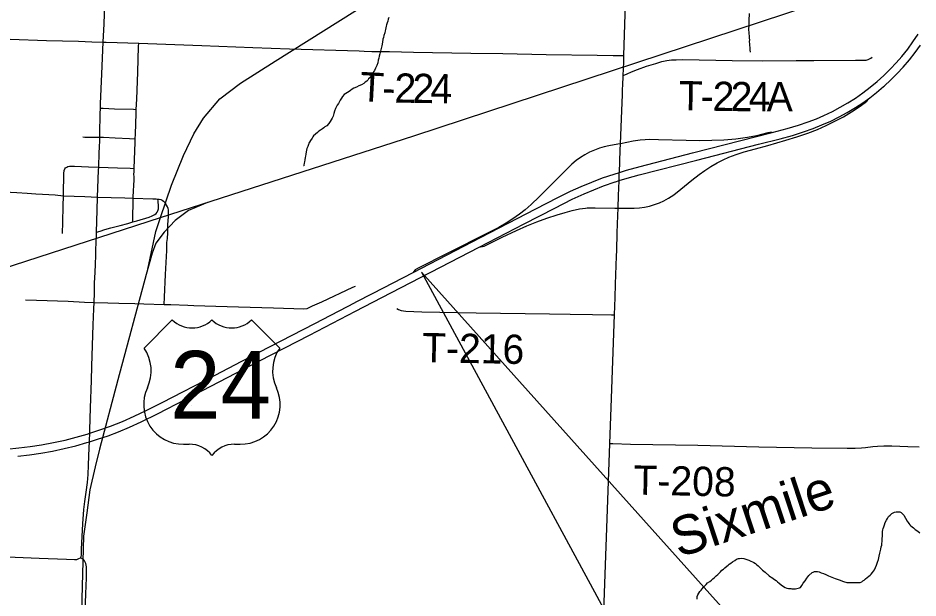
# Model space of a CAD drawing. Extents: x 2.1 to 73.9, y 4 to 26.
# Drawn here: x 42.744 to 43.618, y 20.324 to 20.887 of the extents above; entities that cross this region are included whole.
import ezdxf

# ---------------------------------------------------------------- set-up
doc = ezdxf.new("R2010")
doc.units = 0
for name, color, linetype in [('GM_X_City_Street', 7, 'Continuous'), ('GM_X_County_Road', 7, 'Continuous'), ('GM_X_Interchange_Ramps', 7, 'Continuous'), ('GM_X_Minor_Lake_Text', 7, 'Continuous'), ('GM_X_Minor_River', 7, 'Continuous'), ('GM_X_Rail_Line', 7, 'Continuous'), ('GM_X_Township_Road', 7, 'Continuous'), ('GM_X_Township_Road_Text', 7, 'Continuous'), ('GM_X_US_Location', 7, 'Continuous'), ('GM_X_US_Route', 7, 'Continuous'), ('GM_X_US_Shield', 7, 'Continuous'), ('SH_Text', 7, 'Continuous')]:
    doc.layers.add(name, color=color, linetype=linetype)

msp = doc.modelspace()

# ---------------------------------------------------------------- linework, layer by layer
at = {"layer": 'GM_X_City_Street'}
for points in [[(42.82681, 20.86386), (42.82753, 20.88137), (42.82868, 20.90928), (42.82959, 20.93408), (42.83062, 20.9651), (42.83178, 20.99766), (42.83285, 21.02557), (42.83358, 21.05179), (42.83433, 21.0828), (42.83462, 21.09475), (42.83472, 21.09908)], [(42.8201, 20.67907), (42.82079, 20.70056), (42.82128, 20.71324), (42.82223, 20.73936), (42.82233, 20.74223), (42.82292, 20.75638), (42.82316, 20.76143), (42.82356, 20.76836), (42.82353, 20.7714), (42.82346, 20.7746), (42.82353, 20.78212), (42.8237, 20.78658), (42.82366, 20.79411), (42.82394, 20.79951), (42.82422, 20.80367), (42.82529, 20.83297), (42.82681, 20.86386)], [(42.85535, 20.68908), (42.85556, 20.69566), (42.85554, 20.69721), (42.85562, 20.70028), (42.85568, 20.70181), (42.85582, 20.70643), (42.85598, 20.71198), (42.85621, 20.72031), (42.85636, 20.72339), (42.85666, 20.73106), (42.85669, 20.73261), (42.85663, 20.73568), (42.85673, 20.73724), (42.85688, 20.74104), (42.85778, 20.7666), (42.85782, 20.7699), (42.85803, 20.77432), (42.85876, 20.79441), (42.85875, 20.79837), (42.85925, 20.80833), (42.86026, 20.83463), (42.86117, 20.85937), (42.86129, 20.86259)], [(42.82394, 20.79951), (42.82661, 20.7995), (42.83762, 20.79901), (42.85612, 20.79845), (42.85875, 20.79837)], [(42.80693, 20.77176), (42.80895, 20.77148), (42.81479, 20.77138), (42.82353, 20.7714)], [(42.82353, 20.7714), (42.82691, 20.77129), (42.83848, 20.7708), (42.85223, 20.77019), (42.85782, 20.7699)], [(42.78711, 20.67765), (42.78751, 20.68888), (42.78784, 20.70437), (42.78798, 20.71445), (42.78811, 20.72103), (42.78831, 20.73081), (42.78841, 20.73611), (42.78882, 20.73903), (42.78955, 20.74069)], [(42.78955, 20.74069), (42.79022, 20.74146), (42.79132, 20.74233), (42.79236, 20.74285), (42.79387, 20.74315), (42.79567, 20.74332), (42.79872, 20.74322), (42.81245, 20.74264), (42.82233, 20.74223)], [(42.82233, 20.74223), (42.84056, 20.74166), (42.85286, 20.74115), (42.85688, 20.74104)], [(42.71598, 20.71869), (42.72654, 20.71819), (42.73659, 20.71789), (42.74269, 20.71769), (42.75274, 20.71709), (42.76127, 20.71649), (42.76777, 20.71609), (42.78, 20.71542), (42.78798, 20.71445), (42.80873, 20.71359), (42.82128, 20.71324)], [(42.8201, 20.67907), (42.8237, 20.68018), (42.82815, 20.68155), (42.83414, 20.68322), (42.84316, 20.68558), (42.85064, 20.68762), (42.85535, 20.68908), (42.85941, 20.69021), (42.87132, 20.69378), (42.87424, 20.69485), (42.87563, 20.69555), (42.87692, 20.69641), (42.87812, 20.69739), (42.87915, 20.69856), (42.87989, 20.69992), (42.8803, 20.70188), (42.8803, 20.70451), (42.87996, 20.70911), (42.87969, 20.71128)], [(42.82128, 20.71324), (42.84772, 20.71231), (42.85598, 20.71198), (42.87497, 20.71163), (42.87803, 20.71145), (42.87969, 20.71128), (42.88108, 20.71113), (42.88256, 20.71076), (42.88396, 20.71013), (42.88522, 20.70924), (42.88633, 20.70817), (42.8873, 20.70697)], [(42.88584, 20.60896), (42.88618, 20.61596), (42.88738, 20.63786), (42.88847, 20.66142), (42.88865, 20.66909), (42.88912, 20.67307), (42.88952, 20.67832), (42.88951, 20.68206), (42.88959, 20.68469), (42.88951, 20.68668), (42.89002, 20.69403), (42.89013, 20.69886), (42.89013, 20.70077), (42.88981, 20.7022), (42.88917, 20.70387), (42.8873, 20.70697)], [(42.80454, 20.36271), (42.80526, 20.36399), (42.80559, 20.36526), (42.80576, 20.37101), (42.807, 20.39579), (42.80803, 20.40969), (42.80883, 20.41738), (42.8102, 20.42657), (42.81151, 20.4358), (42.81226, 20.44353), (42.81252, 20.45286), (42.81305, 20.46979), (42.81328, 20.47534), (42.81333, 20.47664), (42.81362, 20.48368), (42.81375, 20.48695), (42.81443, 20.5085), (42.81519, 20.53482), (42.81573, 20.54901), (42.81703, 20.58912), (42.81771, 20.60472), (42.81793, 20.61083), (42.8181, 20.62), (42.81841, 20.62948), (42.81887, 20.64021), (42.8191, 20.64782), (42.8194, 20.65683), (42.81967, 20.6632), (42.81977, 20.66782), (42.8201, 20.67907)], [(42.81793, 20.61083), (42.83119, 20.61049), (42.84206, 20.61026), (42.8576, 20.60964), (42.86619, 20.60954), (42.88584, 20.60896), (42.89229, 20.60876), (42.90884, 20.6081), (42.91462, 20.60775), (42.92537, 20.60739), (42.93627, 20.60722), (42.94725, 20.60685), (42.95808, 20.60646), (42.99225, 20.60546), (43.02179, 20.60452), (43.02474, 20.60498), (43.03024, 20.60738), (43.0392, 20.61145), (43.06939, 20.62562), (43.07194, 20.62678)], [(42.75106, 20.61322), (42.76194, 20.61304), (42.79278, 20.61194), (42.80851, 20.61112), (42.81793, 20.61083)]]:
    msp.add_lwpolyline(points, dxfattribs=at)
at = {"layer": 'GM_X_County_Road'}
msp.add_lwpolyline([(42.55962, 20.36885), (42.58419, 20.36828), (42.66973, 20.36562), (42.70706, 20.36442), (42.73349, 20.36349), (42.76459, 20.36222), (42.79102, 20.36124), (42.7988, 20.3611), (42.80106, 20.36121), (42.80305, 20.36193), (42.80454, 20.36271)], dxfattribs=at)
at = {"layer": 'GM_X_Interchange_Ramps'}
for points in [[(43.32706, 20.70234), (43.34265, 20.70237), (43.34792, 20.70272), (43.35284, 20.7034), (43.3577, 20.70444), (43.36247, 20.70583), (43.36713, 20.70756), (43.37137, 20.70948), (43.37599, 20.71203), (43.38114, 20.71549), (43.38795, 20.7209), (43.39854, 20.72955), (43.40565, 20.73508), (43.41122, 20.73904), (43.41723, 20.7429), (43.42343, 20.74645), (43.42897, 20.74926), (43.43464, 20.75181), (43.4416, 20.75447), (43.44958, 20.75707), (43.46064, 20.76019), (43.47264, 20.76344), (43.48997, 20.76836), (43.50066, 20.77166), (43.51124, 20.77527), (43.5208, 20.77899), (43.52934, 20.78272), (43.53773, 20.78679), (43.54593, 20.79121), (43.55393, 20.796), (43.56119, 20.80078), (43.56709, 20.80499), (43.56873, 20.80646), (43.57001, 20.80793), (43.57156, 20.80972)], [(43.4766, 20.7758), (43.4744, 20.77588), (43.47336, 20.77575), (43.4724, 20.77554), (43.4614, 20.77278), (43.45276, 20.7711), (43.4414, 20.76942), (43.42963, 20.76855), (43.41815, 20.76805), (43.40635, 20.76791), (43.3933, 20.76813), (43.36629, 20.76895), (43.35791, 20.76898)], [(43.32933, 20.76503), (43.32692, 20.76462), (43.31804, 20.76311), (43.31351, 20.76204), (43.30906, 20.7607), (43.30411, 20.75885), (43.2993, 20.75669), (43.29464, 20.75421), (43.29044, 20.75157), (43.28641, 20.74866), (43.28213, 20.74507), (43.2772, 20.74034), (43.26308, 20.72591), (43.25044, 20.71351), (43.24252, 20.70606), (43.23667, 20.70093), (43.23109, 20.69647), (43.22475, 20.69197), (43.21819, 20.68781), (43.21118, 20.68378), (43.20016, 20.67801), (43.16152, 20.65882), (43.13214, 20.6437), (43.12992, 20.64238), (43.12869, 20.64099), (43.12783, 20.64)], [(43.35791, 20.76898), (43.35325, 20.76881), (43.34861, 20.76843), (43.34153, 20.76747), (43.32933, 20.76503)], [(43.19202, 20.66461), (43.19339, 20.6648), (43.19534, 20.66507), (43.19705, 20.66565), (43.21439, 20.67413), (43.22838, 20.68085), (43.23834, 20.68521), (43.24813, 20.68915), (43.25775, 20.69269), (43.26777, 20.69601), (43.2755, 20.69834), (43.28239, 20.70019), (43.28938, 20.70166), (43.29522, 20.70244), (43.29707, 20.70258)], [(43.29707, 20.70258), (43.29892, 20.70273), (43.30482, 20.70288), (43.32374, 20.70239), (43.32529, 20.70237), (43.32706, 20.70234)]]:
    msp.add_lwpolyline(points, dxfattribs=at)
at = {"layer": 'GM_X_Minor_River'}
for points in [[(43.1043, 20.88762), (43.10369, 20.88592), (43.10327, 20.88422), (43.10266, 20.88253), (43.10204, 20.88045), (43.10163, 20.87913), (43.10141, 20.87762), (43.10099, 20.87592), (43.10058, 20.8746), (43.10035, 20.8727), (43.09953, 20.87006), (43.09892, 20.86817), (43.0985, 20.86647), (43.09806, 20.86382), (43.0974, 20.86004), (43.09552, 20.85248), (43.0949, 20.85022), (43.09447, 20.84814), (43.09405, 20.84606), (43.09342, 20.8436), (43.0926, 20.84096), (43.0914, 20.83833), (43.09021, 20.83627), (43.08923, 20.83496), (43.08824, 20.83308), (43.08724, 20.83101), (43.08568, 20.82896), (43.08452, 20.82804), (43.08392, 20.82691), (43.08276, 20.8258), (43.0814, 20.82469), (43.07985, 20.82358), (43.07754, 20.8223), (43.07524, 20.82122), (43.07293, 20.81994), (43.07024, 20.81886), (43.0687, 20.81794), (43.06715, 20.81684), (43.0658, 20.81592), (43.06407, 20.81482), (43.06233, 20.81372), (43.06079, 20.8128), (43.05923, 20.81094), (43.05824, 20.80944), (43.05705, 20.80719), (43.05527, 20.80419), (43.0541, 20.80251), (43.05331, 20.80119), (43.0525, 20.79912), (43.05149, 20.79668), (43.05087, 20.79441), (43.05006, 20.79196), (43.04925, 20.78989), (43.04826, 20.7882), (43.04727, 20.78651), (43.0459, 20.78464)], [(43.45437, 20.8917), (43.45422, 20.88486), (43.45396, 20.88202), (43.45392, 20.88012), (43.45408, 20.87878), (43.45386, 20.87727), (43.45381, 20.87518), (43.45397, 20.87366), (43.45412, 20.87195), (43.45426, 20.86985), (43.4544, 20.86757), (43.45456, 20.86605), (43.45452, 20.86434), (43.45465, 20.86186), (43.4548, 20.86015), (43.45496, 20.85882), (43.45493, 20.8573), (43.45508, 20.85578), (43.45524, 20.85444), (43.45523, 20.85387)], [(43.0459, 20.78464), (43.04414, 20.7824), (43.04221, 20.78131), (43.04105, 20.78038), (43.0397, 20.77965), (43.03796, 20.77836), (43.03622, 20.77707), (43.03487, 20.77596), (43.03119, 20.77282), (43.03041, 20.77188), (43.02961, 20.77038), (43.02823, 20.76813), (43.02725, 20.76664), (43.02665, 20.7657), (43.02605, 20.76438), (43.02544, 20.76231), (43.02463, 20.76043), (43.02422, 20.75892), (43.02399, 20.75721), (43.02375, 20.75494), (43.02332, 20.75286), (43.02291, 20.75154), (43.02268, 20.74945), (43.02225, 20.74737), (43.02203, 20.74624), (43.02161, 20.74435), (43.02159, 20.7434), (43.0214, 20.7434)], [(43.58006, 20.36114), (43.5807, 20.36416), (43.58134, 20.36737), (43.58218, 20.37096), (43.58281, 20.37342), (43.58323, 20.37512), (43.58345, 20.37664), (43.58349, 20.37853), (43.58356, 20.38138), (43.5838, 20.38366), (43.58386, 20.38631), (43.58391, 20.3884), (43.58432, 20.38972), (43.58473, 20.39123), (43.58514, 20.39274), (43.58576, 20.39463), (43.58657, 20.39708), (43.58776, 20.39933), (43.58875, 20.40083), (43.58993, 20.4027), (43.5913, 20.40419), (43.59304, 20.40567), (43.59439, 20.4064), (43.59573, 20.40713), (43.59726, 20.40728), (43.59897, 20.40725), (43.60068, 20.40721), (43.60219, 20.40679), (43.60311, 20.40563), (43.6046, 20.40427), (43.60789, 20.39831), (43.60881, 20.39696), (43.60955, 20.39599), (43.61047, 20.39483), (43.6114, 20.39386), (43.61271, 20.39288), (43.61402, 20.39171), (43.6157, 20.39034), (43.61832, 20.38857), (43.62018, 20.38701)], [(43.40636, 20.32992), (43.40772, 20.33122), (43.4087, 20.33253), (43.40988, 20.33402), (43.41124, 20.33532), (43.4126, 20.33662), (43.41396, 20.3383), (43.41609, 20.33977), (43.41764, 20.34107), (43.41919, 20.34236), (43.42055, 20.34366), (43.42229, 20.34514), (43.42384, 20.34643), (43.4252, 20.34773), (43.42657, 20.34922), (43.42774, 20.35053), (43.42929, 20.35182), (43.43065, 20.35312), (43.43277, 20.35459), (43.43393, 20.35552), (43.4351, 20.35644), (43.43645, 20.35755), (43.43819, 20.35884), (43.44031, 20.36012), (43.44224, 20.36141), (43.44396, 20.36194), (43.44511, 20.3621), (43.44739, 20.36224), (43.44929, 20.36201), (43.45212, 20.36118), (43.45419, 20.36037), (43.45608, 20.35957), (43.45758, 20.35878), (43.45908, 20.35798), (43.46039, 20.35701), (43.4617, 20.35603), (43.463, 20.35486), (43.46449, 20.35349), (43.46598, 20.35213), (43.46747, 20.35077), (43.4699, 20.34881), (43.47382, 20.3453), (43.47512, 20.34433), (43.47644, 20.34354), (43.47755, 20.34256), (43.47905, 20.34158), (43.48055, 20.34059), (43.48205, 20.33942), (43.48354, 20.33806), (43.4854, 20.33631), (43.48784, 20.33492), (43.48952, 20.33374), (43.49103, 20.33333), (43.49255, 20.33291), (43.49369, 20.33289), (43.49482, 20.33286), (43.49577, 20.33265), (43.49672, 20.33263), (43.49824, 20.33259), (43.49957, 20.33257), (43.50071, 20.33273), (43.50186, 20.33308), (43.50321, 20.33362), (43.50436, 20.33398), (43.50553, 20.33566), (43.50692, 20.33791), (43.50887, 20.34033), (43.51045, 20.34296), (43.51222, 20.34539), (43.51552, 20.34835), (43.51648, 20.3489), (43.51782, 20.34925), (43.51915, 20.34941), (43.52086, 20.34937), (43.52256, 20.34895), (43.52445, 20.34815), (43.52652, 20.34734), (43.52897, 20.34634), (43.53141, 20.34514), (43.53462, 20.34393), (43.53801, 20.34271), (43.54197, 20.34129), (43.54593, 20.33968), (43.54933, 20.33866), (43.56073, 20.33859), (43.56225, 20.33874), (43.56398, 20.33946), (43.56495, 20.3402), (43.56611, 20.34113), (43.56747, 20.34224), (43.56902, 20.34353), (43.57057, 20.34482), (43.57192, 20.34593), (43.57289, 20.34686), (43.57407, 20.34835), (43.57524, 20.34985), (43.57622, 20.35096), (43.57722, 20.35322), (43.57803, 20.35548), (43.57904, 20.35831), (43.58006, 20.36114)], [(43.40391, 20.32238), (43.40394, 20.32371), (43.40397, 20.32504), (43.40439, 20.32674), (43.40538, 20.32843), (43.40636, 20.32992)]]:
    msp.add_lwpolyline(points, dxfattribs=at)
at = {"layer": 'GM_X_Rail_Line'}
for points in [[(42.88241, 20.69347), (42.89307, 20.7248), (42.90465, 20.75368), (42.91466, 20.77475), (42.92428, 20.79001), (42.94019, 20.80877), (42.96022, 20.8239), (42.99387, 20.84535), (43.35311, 21.07085), (43.54662, 21.18986), (43.57719, 21.21018), (43.60224, 21.23087), (43.62273, 21.25406), (43.64373, 21.28134), (43.66406, 21.30971), (43.73536, 21.41812), (43.82792, 21.55878), (43.90244, 21.68007), (43.94967, 21.74716), (43.97734, 21.7904), (44.01624, 21.85997)], [(41.95853, 20.39101), (42.58649, 20.59734), (42.88253, 20.6932), (43.12839, 20.7728), (43.63367, 20.93917), (44.1637, 21.11243), (44.70423, 21.28804), (45.09575, 21.41505), (45.35099, 21.49772), (46.12242, 21.74708), (46.37711, 21.82964)], [(42.92819, 20.70798), (42.90959, 20.69999), (42.89648, 20.69041), (42.88606, 20.67918), (42.878, 20.66825), (42.87443, 20.65858), (42.86849, 20.63785), (42.84108, 20.53576), (42.82305, 20.46822), (42.81898, 20.45109), (42.81366, 20.42868), (42.81067, 20.40633), (42.80758, 20.38369), (42.80307, 20.21313), (42.79503, 19.91556), (42.79319, 19.82401), (42.79283, 19.79783), (42.7927, 19.79649)], [(42.86998, 20.64307), (42.87771, 20.67965), (42.88241, 20.69347)]]:
    msp.add_lwpolyline(points, dxfattribs=at)
at = {"layer": 'GM_X_Township_Road'}
for p, q in [((43.07539, 20.85515), (43.08039, 20.85498)), ((43.56757, 20.47002), (43.57461, 20.47082))]:
    msp.add_line(p, q, dxfattribs=at)
for points in [[(42.5752, 20.87186), (42.57569, 20.87184), (42.5811, 20.87177), (42.58758, 20.87161), (42.60701, 20.87096), (42.64007, 20.86974), (42.68192, 20.86836), (42.73632, 20.86658), (42.77161, 20.86545), (42.80276, 20.86456), (42.81555, 20.86399), (42.82681, 20.86386)], [(42.82681, 20.86386), (42.82944, 20.86383), (42.86129, 20.86259)], [(42.86129, 20.86259), (42.92252, 20.86032), (42.97218, 20.85859), (43.00787, 20.85738), (43.07539, 20.85515)], [(43.08039, 20.85498), (43.08785, 20.85476), (43.10493, 20.85447), (43.12821, 20.85402), (43.18409, 20.85298), (43.21513, 20.85255), (43.25703, 20.85174), (43.30671, 20.85098), (43.32223, 20.85086), (43.32911, 20.85079), (43.33267, 20.85076)], [(43.33198, 20.83117), (43.33585, 20.83297), (43.3401, 20.83495), (43.34589, 20.83726), (43.35472, 20.84034), (43.36365, 20.84312), (43.36967, 20.84476), (43.37425, 20.84574), (43.37891, 20.84638), (43.38359, 20.84668), (43.38983, 20.84672), (43.43802, 20.84573), (43.46756, 20.84555), (43.5002, 20.84579), (43.51731, 20.84592), (43.55773, 20.84611), (43.56629, 20.84625), (43.5682, 20.84635), (43.57018, 20.84674), (43.57256, 20.84802), (43.57398, 20.84905)], [(43.11195, 20.6049), (43.11367, 20.60398), (43.11631, 20.6031), (43.11849, 20.60259), (43.12077, 20.60222), (43.13648, 20.60184), (43.18914, 20.60083), (43.26042, 20.5997), (43.28055, 20.59944), (43.30225, 20.59926), (43.32077, 20.59877), (43.32367, 20.5987)], [(43.31906, 20.47371), (43.322, 20.47364), (43.33914, 20.47324), (43.4046, 20.47213), (43.46382, 20.47067), (43.51525, 20.46955), (43.54954, 20.4691), (43.55733, 20.4692), (43.56355, 20.46956), (43.56757, 20.47002)], [(43.57461, 20.47082), (43.57912, 20.47117), (43.58533, 20.47145), (43.5931, 20.47144), (43.60863, 20.47095), (43.61949, 20.4706)], [(42.80316, 20.10932), (42.80359, 20.1223), (42.80408, 20.14097), (42.80521, 20.17829), (42.8059, 20.19695), (42.80639, 20.21562), (42.80699, 20.23427), (42.80793, 20.26849), (42.80914, 20.31049), (42.80968, 20.32759), (42.81033, 20.34314), (42.81056, 20.35092), (42.81043, 20.35404), (42.81023, 20.35558), (42.80988, 20.35711), (42.80932, 20.35855), (42.80851, 20.35986), (42.80742, 20.36096), (42.80454, 20.36271)]]:
    msp.add_lwpolyline(points, dxfattribs=at)
at = {"layer": 'GM_X_US_Route'}
msp.add_line((43.32367, 20.5987), (43.32411, 20.61561), dxfattribs=at)
for points in [[(43.33147, 20.81867), (43.33154, 20.8212), (43.33198, 20.83117), (43.33248, 20.8444), (43.33267, 20.85076), (43.33511, 20.93143), (43.33805, 21.02778), (43.3397, 21.08062), (43.34106, 21.12569), (43.34129, 21.13116), (43.34195, 21.15299)], [(43.58622, 20.83227), (43.59178, 20.83771), (43.59731, 20.84358), (43.60281, 20.84989), (43.60842, 20.85692), (43.61355, 20.86392), (43.61875, 20.87163)], [(43.58585, 20.8214), (43.59176, 20.82683), (43.59817, 20.83319), (43.60412, 20.83957), (43.61019, 20.84667), (43.61579, 20.85376), (43.62092, 20.86081)], [(43.07148, 20.61081), (43.07193, 20.61104), (43.08913, 20.61996), (43.12783, 20.64), (43.19347, 20.674), (43.24698, 20.7018), (43.26856, 20.71287), (43.28088, 20.71885), (43.29109, 20.72346), (43.30143, 20.72777), (43.3119, 20.73176), (43.32309, 20.7356), (43.32826, 20.73718), (43.33528, 20.73933), (43.34848, 20.74299), (43.39937, 20.75603), (43.4766, 20.7758), (43.49147, 20.77977), (43.50218, 20.78297), (43.51158, 20.78616), (43.51968, 20.78928), (43.52709, 20.79247), (43.53521, 20.79634), (43.54288, 20.8004), (43.55039, 20.80477), (43.55771, 20.80944), (43.56484, 20.8144), (43.572, 20.81985), (43.57868, 20.82539), (43.58513, 20.8312), (43.58622, 20.83227)], [(43.32455, 20.72806), (43.32799, 20.72914), (43.33596, 20.73167), (43.34762, 20.7349), (43.40365, 20.74916), (43.46358, 20.76448), (43.48467, 20.76987), (43.49636, 20.77313), (43.50705, 20.77647), (43.51644, 20.7798), (43.52512, 20.78328), (43.53365, 20.78709), (43.54174, 20.7911), (43.54968, 20.79542), (43.5577, 20.80022), (43.56473, 20.80483), (43.57156, 20.80972), (43.57821, 20.81489), (43.58487, 20.82051), (43.58585, 20.8214)], [(43.33126, 20.81263), (43.33136, 20.81513), (43.33147, 20.81867)], [(43.32773, 20.72166), (43.32799, 20.72914), (43.32823, 20.7363), (43.32826, 20.73718), (43.32908, 20.75866), (43.32933, 20.76503), (43.33061, 20.79716), (43.33126, 20.81263)], [(43.07171, 20.60229), (43.09732, 20.61561), (43.19202, 20.66461), (43.23564, 20.68718), (43.26548, 20.70255), (43.28242, 20.71103), (43.294, 20.71633), (43.30344, 20.72031), (43.31299, 20.72401), (43.32412, 20.72792), (43.32455, 20.72806)], [(43.32566, 20.6614), (43.32621, 20.67854), (43.32681, 20.6953), (43.32706, 20.70234), (43.32751, 20.71518), (43.32773, 20.72166)], [(43.32411, 20.61561), (43.32445, 20.62854), (43.32548, 20.65586), (43.32566, 20.6614)], [(42.73271, 20.46839), (42.74477, 20.46946), (42.75586, 20.4708), (42.7669, 20.47247), (42.77851, 20.47458), (42.78973, 20.47702), (42.80056, 20.47979), (42.81098, 20.48282), (42.81362, 20.48368), (42.82249, 20.48659), (42.83388, 20.49071), (42.84542, 20.49529), (42.8568, 20.50025), (42.86859, 20.50582), (42.88386, 20.5135), (42.93545, 20.54023), (42.96136, 20.55373), (42.9884, 20.56774), (43.03229, 20.59048), (43.07148, 20.61081)], [(42.74381, 20.46149), (42.75525, 20.46281), (42.76602, 20.46439), (42.77735, 20.46644), (42.78892, 20.4689), (42.8001, 20.47163), (42.8109, 20.47461), (42.81328, 20.47534), (42.82131, 20.47782), (42.83161, 20.48137), (42.8415, 20.48514), (42.85241, 20.48971), (42.86373, 20.49488), (42.87963, 20.50272), (42.907, 20.51679), (42.95552, 20.54201), (42.9787, 20.55403), (43.02701, 20.57904), (43.07171, 20.60229)], [(43.29715, 19.85263), (43.30019, 19.94789), (43.30467, 20.07219), (43.30548, 20.09535), (43.30716, 20.14366), (43.30981, 20.21824), (43.3139, 20.32856), (43.31708, 20.41868), (43.31906, 20.47371), (43.32033, 20.50879), (43.32367, 20.5987)]]:
    msp.add_lwpolyline(points, dxfattribs=at)
at = {"layer": 'GM_X_US_Shield'}
for p, q in [((42.89387, 20.59393), (42.8664, 20.56647)), ((42.99824, 20.56647), (42.97078, 20.59393)), ((42.90486, 20.47308), (42.91035, 20.47308)), ((42.9543, 20.47308), (42.95979, 20.47308))]:
    msp.add_line(p, q, dxfattribs=at)
for centre, radius, start, end in [((42.9131, 20.61355), 0.02747, 225.573, 314.427), ((42.95155, 20.61355), 0.02747, 225.573, 314.427), ((42.83491, 20.54441), 0.03845, 334.54712, 35.00093), ((43.02974, 20.54441), 0.03845, 144.99907, 205.45288), ((42.90443, 20.51153), 0.03845, 154.83192, 270.63826), ((42.96022, 20.51153), 0.03845, 269.36174, 25.16808), ((42.91035, 20.44562), 0.02747, 36.8699, 90), ((42.9543, 20.44562), 0.02747, 90, 143.1301)]:
    msp.add_arc(centre, radius, start, end, dxfattribs=at)
at = {"layer": 'SH_Text'}
msp.add_lwpolyline([(43.56201, 20.16526), (43.13609, 20.64023), (43.56201, 19.85318)], close=True, dxfattribs=at)

# ---------------------------------------------------------------- texts
at = {"layer": 'GM_X_Minor_Lake_Text'}
msp.add_text('Sixmile', height=0.037895, rotation=18.20002, dxfattribs=at).set_placement((43.3859, 20.36258))
at = {"layer": 'GM_X_Township_Road_Text'}
for s, height, rotation, p in [('T', 0.02841, 356.90855, (43.07548, 20.80653)), ('2', 0.02841, 358.93751, (43.10946, 20.80506)), ('2', 0.02841, 359.05017, (43.12701, 20.80474)), ('4', 0.02841, 359.07567, (43.14452, 20.80445)), ('T', 0.02841, 359.07546, (43.38584, 20.79762)), ('2', 0.02841, 358.93883, (43.41862, 20.79704)), ('2', 0.02841, 359.48504, (43.43627, 20.79672)), ('4', 0.02841, 359.91761, (43.45387, 20.79656)), ('A', 0.02841, 0.26417, (43.47141, 20.79654)), ('-', 0.02841, 358.64464, (43.09763, 20.80534)), ('-', 0.02841, 358.8579, (43.40701, 20.79728)), ('T-216', 0.028409, 358.87624, (43.13636, 20.55287)), ('T-208', 0.028409, 358.87732, (43.34177, 20.42412))]:
    msp.add_text(s, height=height, rotation=rotation, dxfattribs=at).set_placement(p)
at = {"layer": 'GM_X_US_Location'}
for s, p in [('0', (42.93229, 20.53024)), ('/', (42.9323, 20.53024))]:
    msp.add_text(s, height=0.0000947, dxfattribs=at).set_placement(p)
msp.add_text('24', height=0.0000947, rotation=0.00001, dxfattribs=at).set_placement((42.91274, 20.51064))
at = {"layer": 'GM_X_US_Shield'}
msp.add_text('24', height=0.065918, dxfattribs=at).set_placement((42.89165, 20.4978))

doc.saveas('drawing.dxf')
